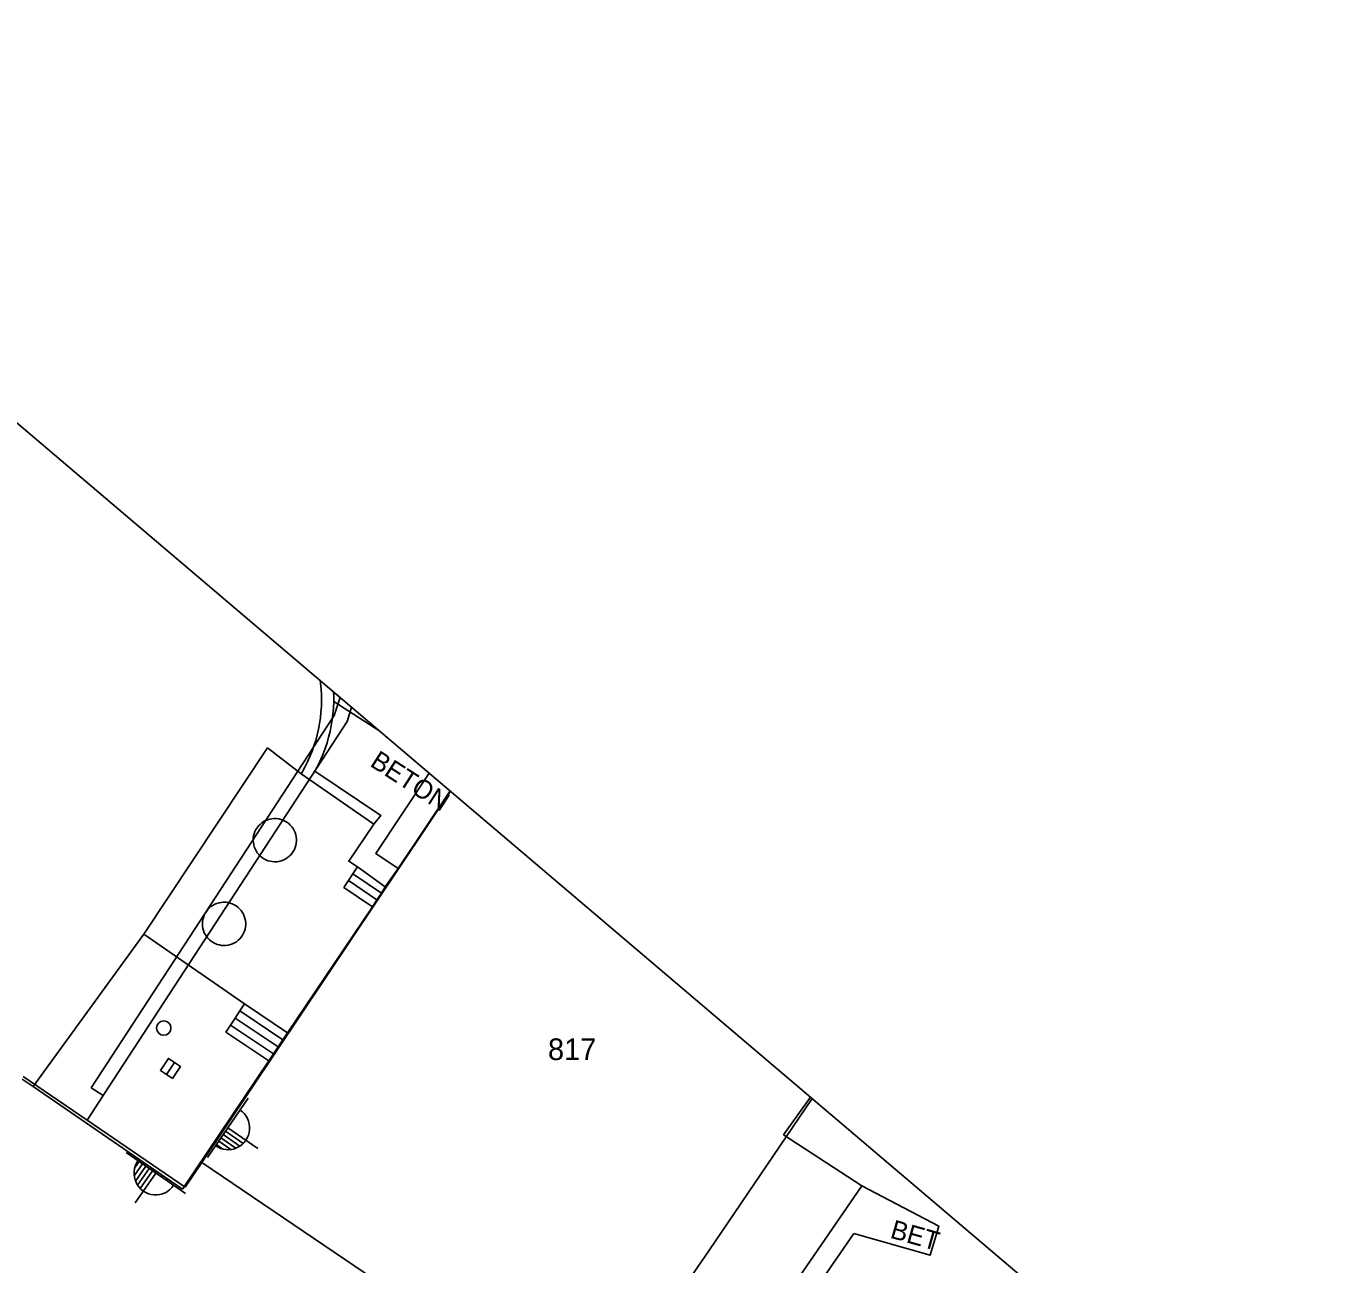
# Model space of a CAD drawing. Extents: x -540150 to -533593, y -1185082 to -1180066.
# Drawn here: x -536021.28 to -535976.35, y -1184551.59 to -1184508.69 of the extents above; entities that cross this region are included whole.
import ezdxf

# ---------------------------------------------------------------- set-up
doc = ezdxf.new("R2010")
doc.units = 0
for name, color, linetype in [('KN_HRAN_PARCEL', 7, 'Continuous'), ('KN_PARC_Č', 7, 'Continuous'), ('KN_VKP_HRAN_', 7, 'Continuous'), ('rámeček', 7, 'Continuous'), ('Vrstva 11', 7, 'Continuous'), ('Vrstva 27', 7, 'Continuous'), ('Vrstva 28', 7, 'Continuous'), ('Vrstva 37', 7, 'Continuous'), ('Vrstva 40', 7, 'Continuous'), ('Vrstva 5', 7, 'Continuous')]:
    doc.layers.add(name, color=color, linetype=linetype)

msp = doc.modelspace()

# ---------------------------------------------------------------- linework, layer by layer
at = {"layer": 'KN_HRAN_PARCEL'}
for p, q in [((-536015.181, -1184548.075), (-536006.561, -1184535.213)), ((-536019.161, -1184546.605), (-536021.371, -1184545.095)), ((-535997.601, -1184551.135), (-535994.024, -1184545.86)), ((-536015.761, -1184548.925), (-536019.161, -1184546.605)), ((-536015.181, -1184548.075), (-536015.761, -1184548.925)), ((-536015.181, -1184548.075), (-536001.711, -1184557.185)), ((-535999.021, -1184553.175), (-535997.601, -1184551.135))]:
    msp.add_line(p, q, dxfattribs=at)
at = {"layer": 'KN_VKP_HRAN_'}
for p, q in [((-536010.391, -1184531.961), (-536010.591, -1184532.585)), ((-536009.997, -1184532.296), (-536010.141, -1184532.795)), ((-536019.021, -1184545.485), (-536010.591, -1184532.585)), ((-536018.601, -1184545.755), (-536010.141, -1184532.795)), ((-536019.161, -1184546.605), (-536018.601, -1184545.755)), ((-536018.601, -1184545.755), (-536019.021, -1184545.485))]:
    msp.add_line(p, q, dxfattribs=at)
at = {"layer": 'rámeček'}
msp.add_lwpolyline([(-536863.363, -1184184.148), (-536677.591, -1183965.383), (-535884.856, -1184638.563), (-536070.628, -1184857.328)], close=True, dxfattribs=at)
at = {"layer": 'Vrstva 11'}
for p, q in [((-536009.046, -1184533.103), (-536010.611, -1184532.095)), ((-536012.901, -1184533.705), (-536017.191, -1184540.165)), ((-536011.741, -1184534.605), (-536012.901, -1184533.705)), ((-536008.951, -1184538.737), (-536009.942, -1184538.071)), ((-536009.27, -1184539.211), (-536010.261, -1184538.545)), ((-536009.11, -1184538.973), (-536010.101, -1184538.307)), ((-536017.191, -1184540.165), (-536021.031, -1184545.445)), ((-536017.191, -1184540.165), (-536013.701, -1184542.575)), ((-536012.207, -1184543.579), (-536013.701, -1184542.575)), ((-536012.536, -1184544.069), (-536014.024, -1184543.069)), ((-536012.372, -1184543.824), (-536013.86, -1184542.824)), ((-536012.863, -1184544.555), (-536014.351, -1184543.555)), ((-536012.701, -1184544.314), (-536014.189, -1184543.314)), ((-535992.581, -1184550.535), (-535994.68, -1184553.572))]:
    msp.add_line(p, q, dxfattribs=at)
for points in [[(-536011.08, -1184531.375), (-536011.067, -1184531.47), (-536011.048, -1184531.669), (-536011.037, -1184531.868), (-536011.034, -1184532.068), (-536011.039, -1184532.267), (-536011.051, -1184532.466), (-536011.072, -1184532.665), (-536011.101, -1184532.863), (-536011.138, -1184533.059), (-536011.182, -1184533.253), (-536011.234, -1184533.446), (-536011.294, -1184533.636), (-536011.362, -1184533.824), (-536011.437, -1184534.009), (-536011.519, -1184534.191), (-536011.609, -1184534.37), (-536011.705, -1184534.544), (-536011.741, -1184534.605)], [(-536010.616, -1184531.77), (-536010.611, -1184531.921), (-536010.611, -1184532.095), (-536010.621, -1184532.329), (-536010.638, -1184532.533), (-536010.663, -1184532.735), (-536010.696, -1184532.937), (-536010.737, -1184533.137), (-536010.786, -1184533.335), (-536010.842, -1184533.531), (-536010.906, -1184533.725), (-536010.978, -1184533.916), (-536011.057, -1184534.104), (-536011.143, -1184534.289), (-536011.237, -1184534.471), (-536011.261, -1184534.515)], [(-536011.261, -1184534.515), (-536008.971, -1184536.055), (-536009.221, -1184536.345), (-536011.741, -1184534.605)], [(-536007.299, -1184534.587), (-536009.151, -1184537.365), (-536008.378, -1184537.884)], [(-536011.902, -1184536.867), (-536011.91, -1184536.79), (-536011.926, -1184536.715), (-536011.949, -1184536.641), (-536011.98, -1184536.57), (-536012.018, -1184536.502), (-536012.063, -1184536.439), (-536012.114, -1184536.381), (-536012.171, -1184536.329), (-536012.233, -1184536.282), (-536012.3, -1184536.242), (-536012.37, -1184536.21), (-536012.443, -1184536.184), (-536012.518, -1184536.167), (-536012.595, -1184536.157), (-536012.673, -1184536.155), (-536012.75, -1184536.162), (-536012.826, -1184536.176), (-536012.9, -1184536.198), (-536012.972, -1184536.227), (-536013.04, -1184536.264), (-536013.104, -1184536.307), (-536013.163, -1184536.357), (-536013.217, -1184536.413), (-536013.265, -1184536.474), (-536013.306, -1184536.539), (-536013.34, -1184536.609), (-536013.367, -1184536.682), (-536013.386, -1184536.757), (-536013.398, -1184536.833), (-536013.401, -1184536.911), (-536013.396, -1184536.988), (-536013.384, -1184537.064), (-536013.364, -1184537.139), (-536013.336, -1184537.211), (-536013.3, -1184537.28), (-536013.258, -1184537.345), (-536013.21, -1184537.405), (-536013.155, -1184537.46), (-536013.095, -1184537.509), (-536013.031, -1184537.552), (-536012.962, -1184537.588), (-536012.89, -1184537.616), (-536012.815, -1184537.637), (-536012.739, -1184537.65), (-536012.662, -1184537.655), (-536012.584, -1184537.652), (-536012.508, -1184537.641), (-536012.432, -1184537.622), (-536012.36, -1184537.596), (-536012.29, -1184537.562), (-536012.224, -1184537.522), (-536012.163, -1184537.474), (-536012.107, -1184537.421), (-536012.056, -1184537.362), (-536012.012, -1184537.298), (-536011.975, -1184537.23), (-536011.945, -1184537.159), (-536011.923, -1184537.085), (-536011.908, -1184537.009), (-536011.901, -1184536.932), (-536011.902, -1184536.867)], [(-536009.221, -1184536.345), (-536010.091, -1184537.635), (-536009.783, -1184537.834), (-536008.831, -1184538.525)], [(-536009.783, -1184537.834), (-536009.942, -1184538.071), (-536010.101, -1184538.307), (-536010.261, -1184538.545)], [(-536013.662, -1184539.767), (-536013.67, -1184539.69), (-536013.686, -1184539.615), (-536013.709, -1184539.541), (-536013.74, -1184539.47), (-536013.778, -1184539.402), (-536013.823, -1184539.339), (-536013.874, -1184539.281), (-536013.931, -1184539.229), (-536013.993, -1184539.182), (-536014.06, -1184539.142), (-536014.13, -1184539.11), (-536014.203, -1184539.084), (-536014.278, -1184539.067), (-536014.355, -1184539.057), (-536014.433, -1184539.055), (-536014.51, -1184539.062), (-536014.586, -1184539.076), (-536014.66, -1184539.098), (-536014.732, -1184539.127), (-536014.8, -1184539.164), (-536014.864, -1184539.207), (-536014.923, -1184539.257), (-536014.977, -1184539.313), (-536015.025, -1184539.374), (-536015.066, -1184539.439), (-536015.1, -1184539.509), (-536015.127, -1184539.582), (-536015.146, -1184539.657), (-536015.158, -1184539.733), (-536015.161, -1184539.811), (-536015.156, -1184539.888), (-536015.144, -1184539.964), (-536015.124, -1184540.039), (-536015.096, -1184540.111), (-536015.06, -1184540.18), (-536015.018, -1184540.245), (-536014.97, -1184540.305), (-536014.915, -1184540.36), (-536014.855, -1184540.409), (-536014.791, -1184540.452), (-536014.722, -1184540.488), (-536014.65, -1184540.516), (-536014.575, -1184540.537), (-536014.499, -1184540.55), (-536014.422, -1184540.555), (-536014.344, -1184540.552), (-536014.268, -1184540.541), (-536014.192, -1184540.522), (-536014.12, -1184540.496), (-536014.05, -1184540.462), (-536013.984, -1184540.422), (-536013.923, -1184540.374), (-536013.867, -1184540.321), (-536013.816, -1184540.262), (-536013.772, -1184540.198), (-536013.735, -1184540.13), (-536013.705, -1184540.059), (-536013.683, -1184539.985), (-536013.668, -1184539.909), (-536013.661, -1184539.832), (-536013.662, -1184539.767)], [(-536013.701, -1184542.575), (-536013.86, -1184542.824), (-536014.024, -1184543.069), (-536014.189, -1184543.314), (-536014.351, -1184543.555)], [(-535992.301, -1184548.885), (-535989.631, -1184550.285), (-535989.931, -1184551.285), (-535992.581, -1184550.535)]]:
    msp.add_lwpolyline(points, dxfattribs=at)
at = {"layer": 'Vrstva 27'}
msp.add_line((-536016.41, -1184545.022), (-536016.132, -1184544.608), dxfattribs=at)
msp.add_lwpolyline([(-536016.203, -1184545.162), (-536015.924, -1184544.747), (-536016.339, -1184544.468), (-536016.618, -1184544.883)], close=True, dxfattribs=at)
at = {"layer": 'Vrstva 28'}
msp.add_circle((-536016.501, -1184543.415), 0.25, dxfattribs=at)
at = {"layer": 'Vrstva 37'}
for p, q in [((-536013.572, -1184545.845), (-536014.99, -1184547.905)), ((-536014.44, -1184547.106), (-536013.86, -1184547.505)), ((-536014.36, -1184546.99), (-536013.747, -1184547.413)), ((-536014.281, -1184546.875), (-536013.245, -1184547.588)), ((-536014.678, -1184547.452), (-536014.449, -1184547.609)), ((-536014.598, -1184547.336), (-536014.181, -1184547.624)), ((-536014.519, -1184547.221), (-536014, -1184547.578)), ((-536015.747, -1184549.149), (-536017.807, -1184547.731)), ((-536017.354, -1184548.043), (-536017.511, -1184548.272)), ((-536017.238, -1184548.123), (-536017.526, -1184548.54)), ((-536016.777, -1184548.44), (-536017.49, -1184549.476)), ((-536017.123, -1184548.202), (-536017.48, -1184548.721)), ((-536017.008, -1184548.281), (-536017.407, -1184548.861)), ((-536016.892, -1184548.361), (-536017.315, -1184548.974))]:
    msp.add_line(p, q, dxfattribs=at)
for centre, start, end in [((-536014.275, -1184546.88), 234.8473, 56.0933), ((-536016.782, -1184548.447), 144.8473, 326.0933)]:
    msp.add_arc(centre, 0.75, start, end, dxfattribs=at)
at = {"layer": 'Vrstva 5'}
for p, q in [((-536006.575, -1184535.201), (-536008.378, -1184537.884)), ((-536008.378, -1184537.884), (-536008.831, -1184538.525)), ((-536008.831, -1184538.525), (-536008.951, -1184538.737)), ((-536009.11, -1184538.973), (-536009.27, -1184539.211)), ((-536008.951, -1184538.737), (-536009.11, -1184538.973)), ((-536009.27, -1184539.211), (-536012.207, -1184543.579)), ((-536012.372, -1184543.824), (-536012.536, -1184544.069)), ((-536012.207, -1184543.579), (-536012.372, -1184543.824)), ((-536012.701, -1184544.314), (-536012.863, -1184544.555)), ((-536012.536, -1184544.069), (-536012.701, -1184544.314)), ((-536012.863, -1184544.555), (-536015.85, -1184548.998)), ((-536021.031, -1184545.445), (-536021.412, -1184545.184)), ((-536015.85, -1184548.998), (-536021.031, -1184545.445)), ((-535995.023, -1184547.111), (-535994.087, -1184545.806)), ((-535992.301, -1184548.885), (-535995.023, -1184547.111)), ((-535995.206, -1184553.09), (-535992.301, -1184548.885))]:
    msp.add_line(p, q, dxfattribs=at)

# ---------------------------------------------------------------- texts
at = {"layer": 'KN_PARC_Č'}
msp.add_text('817', height=0.75, dxfattribs=at).set_placement((-536003.181, -1184544.525))
at = {"layer": 'Vrstva 40'}
for s, rotation, p in [('BETON', 327.2283, (-536009.388, -1184534.315)), ('BET', 344.1975, (-535991.352, -1184550.675))]:
    msp.add_text(s, height=0.65, rotation=rotation, dxfattribs=at).set_placement(p)

doc.saveas('drawing.dxf')
